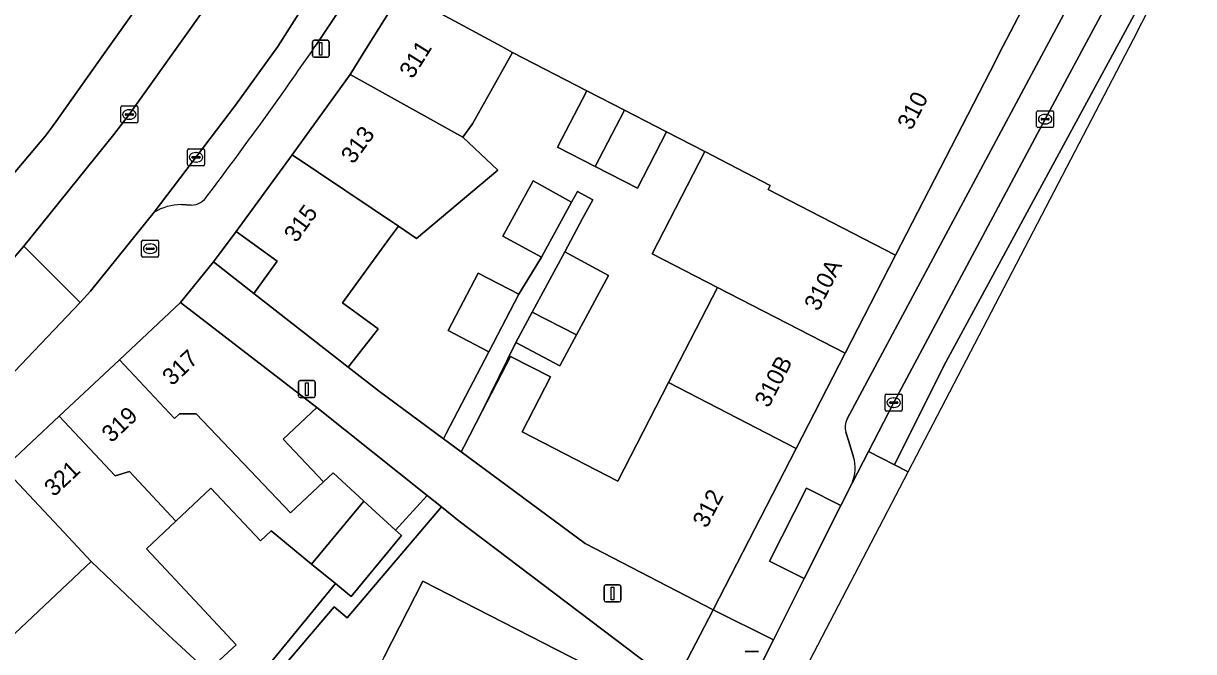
# Model space of a CAD drawing. Extents: x 159217 to 160349, y 381246 to 382172.
# Drawn here: x 160169.1 to 160238.2, y 381714.3 to 381751.4 of the extents above; entities that cross this region are included whole.
import ezdxf

# ---------------------------------------------------------------- set-up
doc = ezdxf.new("R2010")
doc.units = 0
for name, color, linetype in [('IMGEO_Erf', 7, 'Continuous'), ('IMGEO_Kolk', 7, 'Continuous'), ('IMGEO_Lichtmast', 7, 'Continuous'), ('IMGEO_Muur', 7, 'Continuous'), ('IMGEO_Pand', 7, 'Continuous'), ('IMGEO_Pand_nummerreeks', 7, 'Continuous'), ('IMGEO_Parkeervlak_open', 7, 'Continuous'), ('IMGEO_Rijbaan_lokaal_gesloten', 7, 'Continuous'), ('IMGEO_Rijbaan_lokaal_open', 7, 'Continuous'), ('IMGEO_Rioolput', 7, 'Continuous'), ('IMGEO_Voetpad_open', 7, 'Continuous')]:
    doc.layers.add(name, color=color, linetype=linetype)

msp = doc.modelspace()

# ---------------------------------------------------------------- linework, layer by layer
at = {"layer": 'IMGEO_Erf'}
for points in [[(160167.358, 381741.13), (160170.435, 381744.738), (160170.721, 381745.14), (160171.029, 381745.573), (160174.18, 381750), (160179.656, 381757.694), (160182.906, 381762.655), (160183.703, 381764.359), (160181.825, 381765.351), (160178.573, 381769.149), (160174.496, 381773.91), (160163.111, 381787.207), (160169.353, 381807.002)], [(160182.89, 381712.674), (160187.529, 381718.329), (160186.124, 381719.481), (160183.741, 381721.435), (160183.115, 381720.848), (160180.189, 381723.963), (160178.106, 381722.006), (160176.38, 381720.386), (160179.519, 381717.044), (160181.671, 381714.718), (160179.986, 381713.17), (160177.663, 381715.301), (160173.124, 381719.643), (160167.213, 381714.092)], [(160207.538, 381712.399), (160194.84, 381722.005), (160193.783, 381722.849), (160188.218, 381716.318), (160187.458, 381716.965), (160183.418, 381712.224)], [(160190.414, 381714.021), (160192.695, 381718.47), (160206.916, 381711.179)]]:
    msp.add_lwpolyline(points, dxfattribs=at)
for points in [[(160199.684, 381737.581), (160197.411, 381738.826), (160199.193, 381742.08), (160201.466, 381740.835), (160201.806, 381741.456), (160202.712, 381740.968), (160202.116, 381739.861), (160201.061, 381737.901), (160203.641, 381736.511), (160201.748, 381732.995), (160200.763, 381731.166), (160198.182, 381732.555), (160196.188, 381728.496), (160197.859, 381731.734), (160200.215, 381730.519), (160198.544, 381727.281), (160204.187, 381724.37), (160207.188, 381730.189), (160210.08, 381735.796), (160206.216, 381737.789), (160209.321, 381743.808), (160207.062, 381744.973), (160205.347, 381741.648), (160202.855, 381742.933), (160200.64, 381744.076), (160202.355, 381747.401), (160197.971, 381749.662), (160195.61, 381745.439), (160195.049, 381744.666), (160197.105, 381742.72), (160192.315, 381738.682), (160191.244, 381739.419), (160190.728, 381738.708), (160187.957, 381734.887), (160190.051, 381733.352), (160189.878, 381733.13), (160188.291, 381731.098), (160190.123, 381729.668), (160193.907, 381726.874), (160194.073, 381727.192), (160196.583, 381732.006), (160194.189, 381733.254), (160195.955, 381736.641), (160198.349, 381735.393)], [(160184.096, 381737.34), (160181.68, 381739.093), (160180.339, 381737.307), (160182.722, 381735.446)], [(160186.432, 381728.72), (160184.449, 381726.859), (160186.824, 381724.329), (160187.396, 381724.865), (160189.212, 381723.201), (160191.08, 381721.488), (160192.943, 381723.52)]]:
    msp.add_lwpolyline(points, close=True, dxfattribs=at)
at = {"layer": 'IMGEO_Kolk'}
for p, q in [((160174.869, 381745.574), (160174.869, 381746.426)), ((160174.944, 381746.5), (160175.796, 381746.5)), ((160175.357, 381746.28), (160175.382, 381746.28)), ((160175.87, 381746.426), (160175.87, 381745.574)), ((160228.9, 381745.297), (160228.9, 381746.149)), ((160228.975, 381746.223), (160229.827, 381746.223)), ((160229.901, 381746.149), (160229.901, 381745.297)), ((160175.796, 381745.5), (160174.944, 381745.5)), ((160175.128, 381745.994), (160175.128, 381746.006)), ((160175.566, 381745.957), (160175.168, 381745.957)), ((160175.171, 381746.043), (160175.569, 381746.043)), ((160175.38, 381745.72), (160175.355, 381745.72)), ((160175.612, 381746.006), (160175.612, 381745.994)), ((160229.159, 381745.717), (160229.159, 381745.729)), ((160229.597, 381745.68), (160229.199, 381745.68)), ((160229.202, 381745.766), (160229.6, 381745.766)), ((160229.411, 381745.443), (160229.386, 381745.443)), ((160229.388, 381746.003), (160229.413, 381746.003)), ((160229.643, 381745.729), (160229.643, 381745.717)), ((160229.827, 381745.223), (160228.975, 381745.223)), ((160178.879, 381743.975), (160179.731, 381743.975)), ((160178.804, 381743.049), (160178.804, 381743.901)), ((160179.063, 381743.469), (160179.063, 381743.481)), ((160179.501, 381743.432), (160179.103, 381743.432)), ((160179.106, 381743.518), (160179.504, 381743.518)), ((160179.292, 381743.755), (160179.317, 381743.755)), ((160179.547, 381743.481), (160179.547, 381743.469)), ((160179.805, 381743.901), (160179.805, 381743.049)), ((160179.731, 381742.975), (160178.879, 381742.975)), ((160179.315, 381743.195), (160179.29, 381743.195)), ((160220.042, 381729.504), (160220.894, 381729.504)), ((160219.967, 381728.578), (160219.967, 381729.43)), ((160220.226, 381728.998), (160220.226, 381729.01)), ((160220.664, 381728.961), (160220.266, 381728.961)), ((160220.269, 381729.047), (160220.667, 381729.047)), ((160220.455, 381729.284), (160220.48, 381729.284)), ((160220.71, 381729.01), (160220.71, 381728.998)), ((160220.968, 381729.43), (160220.968, 381728.578)), ((160220.894, 381728.504), (160220.042, 381728.504)), ((160220.478, 381728.724), (160220.453, 381728.724))]:
    msp.add_line(p, q, dxfattribs=at)
for points in [[(160174.869, 381745.574), (160174.869, 381746.426)], [(160174.944, 381746.5), (160175.796, 381746.5)], [(160175.87, 381746.426), (160175.87, 381745.574)], [(160228.9, 381745.297), (160228.9, 381746.149)], [(160228.975, 381746.223), (160229.827, 381746.223)], [(160229.901, 381746.149), (160229.901, 381745.297)], [(160175.796, 381745.5), (160174.944, 381745.5)], [(160229.827, 381745.223), (160228.975, 381745.223)], [(160178.879, 381743.975), (160179.731, 381743.975)], [(160178.804, 381743.049), (160178.804, 381743.901)], [(160179.805, 381743.901), (160179.805, 381743.049)], [(160179.731, 381742.975), (160178.879, 381742.975)], [(160220.042, 381729.504), (160220.894, 381729.504)], [(160219.967, 381728.578), (160219.967, 381729.43)], [(160220.968, 381729.43), (160220.968, 381728.578)], [(160220.894, 381728.504), (160220.042, 381728.504)]]:
    msp.add_lwpolyline(points, dxfattribs=at)
for centre, radius, start, end in [((160174.946, 381746.424), 0.0765, 91.55205, 178.44795), ((160174.946, 381746.424), 0.0765, 91.55205, 178.44795), ((160175.794, 381746.424), 0.0765, 1.55205, 88.44795), ((160175.794, 381746.424), 0.0765, 1.55205, 88.44795), ((160228.977, 381746.147), 0.0765, 91.55205, 178.44795), ((160228.977, 381746.147), 0.0765, 91.55205, 178.44795), ((160229.825, 381746.147), 0.0765, 1.55205, 88.44795), ((160229.825, 381746.147), 0.0765, 1.55205, 88.44795), ((160174.946, 381745.576), 0.0765, 181.55205, 268.44795), ((160174.946, 381745.576), 0.0765, 181.55205, 268.44795), ((160175.168, 381746.003), 0.0403, 85.87752, 175.75265), ((160175.165, 381745.993), 0.0366, 178.93798, 274.71019), ((160175.569, 381746), 0.043, 264.86636, 352.45326), ((160175.573, 381746.005), 0.0386, 1.73085, 96.63898), ((160175.794, 381745.576), 0.0765, 271.55205, 358.44795), ((160175.794, 381745.576), 0.0765, 271.55205, 358.44795), ((160229.199, 381745.726), 0.0403, 85.87752, 175.75265), ((160229.196, 381745.716), 0.0366, 178.93798, 274.71019), ((160229.6, 381745.723), 0.043, 264.86636, 352.45326), ((160229.604, 381745.728), 0.0386, 1.73085, 96.63898), ((160228.977, 381745.299), 0.0765, 181.55205, 268.44795), ((160228.977, 381745.299), 0.0765, 181.55205, 268.44795), ((160229.825, 381745.299), 0.0765, 271.55205, 358.44795), ((160229.825, 381745.299), 0.0765, 271.55205, 358.44795), ((160178.881, 381743.899), 0.0765, 91.55205, 178.44795), ((160178.881, 381743.899), 0.0765, 91.55205, 178.44795), ((160179.729, 381743.899), 0.0765, 1.55205, 88.44795), ((160179.729, 381743.899), 0.0765, 1.55205, 88.44795), ((160179.103, 381743.478), 0.0403, 85.87752, 175.75265), ((160179.1, 381743.468), 0.0366, 178.93798, 274.71019), ((160179.504, 381743.475), 0.043, 264.86636, 352.45326), ((160179.508, 381743.48), 0.0386, 1.73085, 96.63898), ((160178.881, 381743.051), 0.0765, 181.55205, 268.44795), ((160178.881, 381743.051), 0.0765, 181.55205, 268.44795), ((160179.729, 381743.051), 0.0765, 271.55205, 358.44795), ((160179.729, 381743.051), 0.0765, 271.55205, 358.44795), ((160220.044, 381729.428), 0.0765, 91.55205, 178.44795), ((160220.044, 381729.428), 0.0765, 91.55205, 178.44795), ((160220.892, 381729.428), 0.0765, 1.55205, 88.44795), ((160220.892, 381729.428), 0.0765, 1.55205, 88.44795), ((160220.266, 381729.007), 0.0403, 85.87752, 175.75265), ((160220.263, 381728.997), 0.0366, 178.93798, 274.71019), ((160220.667, 381729.004), 0.043, 264.86636, 352.45326), ((160220.671, 381729.009), 0.0386, 1.73085, 96.63898), ((160220.044, 381728.58), 0.0765, 181.55205, 268.44795), ((160220.044, 381728.58), 0.0765, 181.55205, 268.44795), ((160220.892, 381728.58), 0.0765, 271.55205, 358.44795), ((160220.892, 381728.58), 0.0765, 271.55205, 358.44795)]:
    msp.add_arc(centre, radius, start, end, dxfattribs=at)
for centre, major_axis, ratio, start_param, end_param in [((160175.356, 381746), (-0.387, 0.002), 0.722429, 4.712389, 7.853982), ((160175.381, 381746), (-0.39, 0.002), 0.717154, 1.570796, 4.712389), ((160229.387, 381745.723), (-0.387, 0.002), 0.722429, 4.712389, 7.853982), ((160229.412, 381745.723), (-0.39, 0.002), 0.717154, 1.570796, 4.712389), ((160179.291, 381743.475), (-0.387, 0.002), 0.722429, 4.712389, 7.853982), ((160179.316, 381743.475), (-0.39, 0.002), 0.717154, 1.570796, 4.712389), ((160220.454, 381729.004), (-0.387, 0.002), 0.722429, 4.712389, 7.853982), ((160220.479, 381729.004), (-0.39, 0.002), 0.717154, 1.570796, 4.712389)]:
    msp.add_ellipse(centre, major_axis=major_axis, ratio=ratio, start_param=start_param, end_param=end_param, dxfattribs=at)
at = {"layer": 'IMGEO_Lichtmast'}
for p, q in [((160186.168, 381749.477), (160186.168, 381750.277)), ((160186.168, 381750.277), (160186.168, 381749.477)), ((160186.268, 381750.377), (160187.058, 381750.377)), ((160187.058, 381750.377), (160186.268, 381750.377)), ((160187.158, 381750.277), (160187.158, 381749.477)), ((160187.158, 381749.477), (160187.158, 381750.277)), ((160187.058, 381749.377), (160186.268, 381749.377)), ((160186.268, 381749.377), (160187.058, 381749.377)), ((160185.346, 381729.405), (160185.346, 381730.205)), ((160185.346, 381730.205), (160185.346, 381729.405)), ((160185.446, 381730.305), (160186.236, 381730.305)), ((160186.236, 381730.305), (160185.446, 381730.305)), ((160186.336, 381730.205), (160186.336, 381729.405)), ((160186.336, 381729.405), (160186.336, 381730.205)), ((160186.236, 381729.305), (160185.446, 381729.305)), ((160185.446, 381729.305), (160186.236, 381729.305)), ((160203.378, 381717.35), (160203.378, 381718.15)), ((160203.378, 381718.15), (160203.378, 381717.35)), ((160203.478, 381718.25), (160204.268, 381718.25)), ((160204.268, 381718.25), (160203.478, 381718.25)), ((160204.368, 381718.15), (160204.368, 381717.35)), ((160204.368, 381717.35), (160204.368, 381718.15)), ((160204.268, 381717.25), (160203.478, 381717.25)), ((160203.478, 381717.25), (160204.268, 381717.25)), ((160211.706, 381714.321), (160212.496, 381714.321)), ((160212.496, 381714.321), (160211.706, 381714.321))]:
    msp.add_line(p, q, dxfattribs=at)
for points in [[(160186.588, 381750.252), (160186.738, 381750.252), (160186.738, 381749.502), (160186.588, 381749.502), (160186.588, 381750.252)], [(160185.766, 381730.18), (160185.916, 381730.18), (160185.916, 381729.43), (160185.766, 381729.43), (160185.766, 381730.18)], [(160203.798, 381718.125), (160203.948, 381718.125), (160203.948, 381717.375), (160203.798, 381717.375), (160203.798, 381718.125)]]:
    msp.add_lwpolyline(points, dxfattribs=at)
for centre, start, end in [((160186.268, 381750.277), 90, 180), ((160186.268, 381750.277), 90, 180), ((160187.058, 381750.277), 0, 90), ((160187.058, 381750.277), 360, 90), ((160186.268, 381749.477), 180, 270), ((160186.268, 381749.477), 180, 270), ((160187.058, 381749.477), 270, 0), ((160187.058, 381749.477), 270, 0), ((160185.446, 381730.205), 90, 180), ((160185.446, 381730.205), 90, 180), ((160186.236, 381730.205), 0, 90), ((160186.236, 381730.205), 360, 90), ((160185.446, 381729.405), 180, 270), ((160185.446, 381729.405), 180, 270), ((160186.236, 381729.405), 270, 0), ((160186.236, 381729.405), 270, 0), ((160203.478, 381718.15), 90, 180), ((160203.478, 381718.15), 90, 180), ((160204.268, 381718.15), 0, 90), ((160204.268, 381718.15), 360, 90), ((160203.478, 381717.35), 180, 270), ((160203.478, 381717.35), 180, 270), ((160204.268, 381717.35), 270, 0), ((160204.268, 381717.35), 270, 0)]:
    msp.add_arc(centre, 0.1, start, end, dxfattribs=at)
at = {"layer": 'IMGEO_Muur'}
msp.add_lwpolyline([(160207.538, 381712.399), (160194.84, 381722.005), (160186.432, 381728.72)], dxfattribs=at)
at = {"layer": 'IMGEO_Pand'}
for points in [[(160227.298, 381763.741), (160222.855, 381766.032), (160209.569, 381772.902), (160209.473, 381772.667), (160202.297, 381776.251), (160198.723, 381767.829), (160193.001, 381755.719), (160191.432, 381753.208), (160197.348, 381750), (160197.971, 381749.662), (160202.355, 381747.401), (160204.585, 381746.251), (160207.062, 381744.973), (160209.321, 381743.808), (160213.184, 381741.816), (160213.059, 381741.573), (160220.578, 381737.695), (160226.161, 381748.543), (160226.911, 381750), (160228.023, 381752.159), (160228.101, 381752.311), (160227.899, 381752.415), (160222.811, 381755.04)], [(160197.971, 381749.662), (160197.348, 381750), (160191.432, 381753.208), (160189.427, 381750), (160188.407, 381748.367), (160195.049, 381744.666), (160195.61, 381745.439)], [(160188.407, 381748.367), (160184.969, 381743.627), (160191.244, 381739.419), (160192.315, 381738.682), (160197.105, 381742.72), (160195.049, 381744.666)], [(160204.585, 381746.251), (160202.355, 381747.401), (160200.64, 381744.076), (160202.855, 381742.933)], [(160207.062, 381744.973), (160204.585, 381746.251), (160202.855, 381742.933), (160205.347, 381741.648)], [(160184.969, 381743.627), (160181.68, 381739.093), (160184.096, 381737.34), (160182.722, 381735.446), (160188.291, 381731.098), (160189.878, 381733.13), (160190.051, 381733.352), (160187.957, 381734.887), (160190.728, 381738.708), (160191.244, 381739.419)], [(160220.578, 381737.695), (160213.059, 381741.573), (160213.184, 381741.816), (160209.321, 381743.808), (160206.216, 381737.789), (160210.08, 381735.796), (160217.603, 381731.916)], [(160201.466, 381740.835), (160199.193, 381742.08), (160197.411, 381738.826), (160199.684, 381737.581)], [(160203.641, 381736.511), (160201.061, 381737.901), (160199.143, 381734.339), (160201.748, 381732.995)], [(160196.583, 381732.006), (160198.349, 381735.393), (160195.955, 381736.641), (160194.189, 381733.254)], [(160217.603, 381731.916), (160210.08, 381735.796), (160207.188, 381730.189), (160214.715, 381726.306)], [(160186.824, 381724.329), (160184.449, 381726.859), (160186.432, 381728.72), (160178.381, 381734.912), (160174.787, 381731.537), (160178.044, 381728.069), (160178.341, 381728.348), (160179.323, 381728.341), (160184.884, 381722.509)], [(160201.748, 381732.995), (160199.143, 381734.339), (160198.182, 381732.555), (160200.763, 381731.166)], [(160214.715, 381726.306), (160207.188, 381730.189), (160204.187, 381724.37), (160198.544, 381727.281), (160200.215, 381730.519), (160197.859, 381731.734), (160196.188, 381728.496), (160195.11, 381726.407), (160194.953, 381726.102), (160202.272, 381720.697), (160209.817, 381716.789)], [(160186.824, 381724.329), (160184.884, 381722.509), (160179.323, 381728.341), (160178.341, 381728.348), (160178.044, 381728.069), (160174.787, 381731.537), (160171.233, 381728.199), (160174.53, 381724.688), (160175.38, 381724.941), (160178.106, 381722.006), (160180.189, 381723.963), (160183.115, 381720.848), (160183.741, 381721.435), (160186.124, 381719.481), (160189.212, 381723.201), (160187.396, 381724.865)], [(160178.106, 381722.006), (160175.38, 381724.941), (160174.53, 381724.688), (160171.233, 381728.199), (160167.968, 381725.132), (160171.234, 381721.655), (160173.124, 381719.643), (160177.663, 381715.301), (160179.986, 381713.17), (160181.671, 381714.718), (160179.519, 381717.044), (160176.38, 381720.386)], [(160167.968, 381725.132), (160162.057, 381719.581), (160160.843, 381718.441), (160163.082, 381716.057), (160164.296, 381717.197), (160165.324, 381716.104), (160165.619, 381715.789), (160167.213, 381714.092), (160173.124, 381719.643), (160171.234, 381721.655)], [(160191.437, 381721.161), (160191.08, 381721.488), (160189.212, 381723.201), (160186.124, 381719.481), (160187.529, 381718.329), (160188.455, 381717.569)], [(160204.033, 381705.591), (160206.916, 381711.179), (160192.695, 381718.47), (160190.414, 381714.021), (160189.828, 381712.878)]]:
    msp.add_lwpolyline(points, close=True, dxfattribs=at)
at = {"layer": 'IMGEO_Parkeervlak_open'}
for points in [[(160197.356, 381773.546), (160197.011, 381772.766), (160192.517, 381763.373), (160191.631, 381761.811), (160184.123, 381750), (160181.638, 381746.556), (160176.84, 381740.236)], [(160218.013, 381724.258), (160218.977, 381726.124), (160220.464, 381729.003), (160229.398, 381745.723), (160231.695, 381750), (160237.107, 381760.076)], [(160233.824, 381758.12), (160229.477, 381750), (160217.722, 381728.04)], [(160186.323, 381750), (160186.404, 381750.118), (160191.154, 381757.264)], [(160178.441, 381740.689), (160179.012, 381740.65)], [(160217.651, 381727.272), (160217.813, 381726.721), (160218.104, 381725.797)]]:
    msp.add_lwpolyline(points, dxfattribs=at)
msp.add_lwpolyline([(160217.349, 381722.939), (160215.319, 381723.966), (160213.134, 381719.649), (160215.187, 381718.64)], close=True, dxfattribs=at)
for centre, radius, start, end in [((159988.168, 381886.271), 240.489, 322.90445, 325.48366), ((160178.995, 381741.802), 1.152, 270.83383, 329.72274), ((160178.493, 381737.448), 3.241, 90.92622, 120.67131), ((160218.496, 381727.581), 0.899, 149.32888, 200.10739), ((160215.762, 381725.163), 2.426, 338.08944, 15.14272)]:
    msp.add_arc(centre, radius, start, end, dxfattribs=at)
at = {"layer": 'IMGEO_Rijbaan_lokaal_gesloten'}
msp.add_lwpolyline([(160221.324, 381724.92), (160234.617, 381750.434), (160254.369, 381789.201), (160272.621, 381826.967), (160274.261, 381836.719), (160271.057, 381837.469), (160270.798, 381836.202), (160268.725, 381829.098), (160265.884, 381819.189), (160262.89, 381810.203), (160259.435, 381801.293), (160255.596, 381792.153), (160252.141, 381784.856), (160247.764, 381776.33), (160237.783, 381757.665), (160223.425, 381731.165), (160220.505, 381725.34), (160221.324, 381724.92)], close=True, dxfattribs=at)
msp.add_lwpolyline([(160248.036, 381780.46), (160242.061, 381769.351), (160238.147, 381762.018), (160237.107, 381760.076), (160231.695, 381750), (160229.398, 381745.723), (160220.464, 381729.003), (160218.977, 381726.124), (160220.505, 381725.34), (160223.425, 381731.165), (160237.783, 381757.665)], dxfattribs=at)
at = {"layer": 'IMGEO_Rijbaan_lokaal_open'}
msp.add_lwpolyline([(160179.907, 381752.366), (160178.946, 381751.015), (160175.37, 381746), (160174.467, 381744.813), (160169.156, 381738.227), (160172.471, 381734.902), (160173.087, 381735.575), (160176.84, 381740.236), (160181.638, 381746.556), (160184.123, 381750), (160191.631, 381761.811)], dxfattribs=at)
for points in [[(160165.295, 381734.111), (160168.6, 381730.835), (160172.471, 381734.902), (160169.156, 381738.227), (160168.231, 381737.155)], [(160214.799, 381712.395), (160221.324, 381724.92), (160221.324, 381724.92), (160220.505, 381725.34), (160218.977, 381726.124), (160218.013, 381724.258), (160217.349, 381722.939), (160215.187, 381718.64), (160213.367, 381715.023), (160212.584, 381713.466), (160214.17, 381712.699)]]:
    msp.add_lwpolyline(points, close=True, dxfattribs=at)
at = {"layer": 'IMGEO_Rioolput'}
for p, q in [((160176.098, 381737.655), (160176.098, 381738.507)), ((160176.173, 381738.581), (160177.025, 381738.581)), ((160177.099, 381738.507), (160177.099, 381737.655)), ((160176.357, 381738.075), (160176.357, 381738.087)), ((160176.795, 381738.038), (160176.397, 381738.038)), ((160176.4, 381738.124), (160176.798, 381738.124)), ((160176.609, 381737.801), (160176.584, 381737.801)), ((160176.586, 381738.361), (160176.611, 381738.361)), ((160176.841, 381738.087), (160176.841, 381738.075)), ((160177.025, 381737.581), (160176.173, 381737.581))]:
    msp.add_line(p, q, dxfattribs=at)
for points in [[(160176.098, 381737.655), (160176.098, 381738.507)], [(160176.173, 381738.581), (160177.025, 381738.581)], [(160177.099, 381738.507), (160177.099, 381737.655)], [(160177.025, 381737.581), (160176.173, 381737.581)]]:
    msp.add_lwpolyline(points, dxfattribs=at)
for centre, radius, start, end in [((160176.175, 381738.505), 0.0765, 91.55205, 178.44795), ((160176.175, 381738.505), 0.0765, 91.55205, 178.44795), ((160177.023, 381738.505), 0.0765, 1.55205, 88.44795), ((160177.023, 381738.505), 0.0765, 1.55205, 88.44795), ((160176.397, 381738.084), 0.0403, 85.87752, 175.75265), ((160176.394, 381738.074), 0.0366, 178.93798, 274.71019), ((160176.798, 381738.081), 0.043, 264.86636, 352.45326), ((160176.802, 381738.086), 0.0386, 1.73085, 96.63898), ((160176.175, 381737.657), 0.0765, 181.55205, 268.44795), ((160176.175, 381737.657), 0.0765, 181.55205, 268.44795), ((160177.023, 381737.657), 0.0765, 271.55205, 358.44795), ((160177.023, 381737.657), 0.0765, 271.55205, 358.44795)]:
    msp.add_arc(centre, radius, start, end, dxfattribs=at)
for centre, major_axis, ratio, start_param, end_param in [((160176.585, 381738.081), (-0.387, 0.002), 0.722429, 4.712389, 7.853982), ((160176.61, 381738.081), (-0.39, 0.002), 0.717154, 1.570796, 4.712389)]:
    msp.add_ellipse(centre, major_axis=major_axis, ratio=ratio, start_param=start_param, end_param=end_param, dxfattribs=at)
at = {"layer": 'IMGEO_Voetpad_open'}
for points in [[(160197.735, 381770.249), (160195.283, 381765.146), (160192.704, 381760.158), (160191.154, 381757.264), (160186.404, 381750.118), (160186.323, 381750)], [(160217.722, 381728.04), (160229.477, 381750), (160233.824, 381758.12)], [(160179.656, 381757.694), (160174.18, 381750), (160171.029, 381745.573), (160170.721, 381745.14), (160170.435, 381744.738), (160167.358, 381741.13)], [(160167.968, 381725.132), (160171.233, 381728.199), (160174.787, 381731.537), (160178.381, 381734.912), (160180.339, 381737.307), (160181.68, 381739.093), (160184.969, 381743.627), (160188.407, 381748.367), (160189.427, 381750), (160191.432, 381753.208)], [(160164.834, 381733.645), (160165.295, 381734.111), (160168.231, 381737.155), (160169.156, 381738.227), (160174.467, 381744.813), (160175.37, 381746), (160178.946, 381751.015), (160179.907, 381752.366)], [(160228.023, 381752.159), (160226.911, 381750), (160226.161, 381748.543), (160220.578, 381737.695), (160217.603, 381731.916), (160214.715, 381726.306), (160209.817, 381716.789), (160213.367, 381715.023), (160215.187, 381718.64), (160213.134, 381719.649), (160215.319, 381723.966), (160217.349, 381722.939), (160218.013, 381724.258)], [(160179.012, 381740.65), (160178.441, 381740.689)], [(160176.84, 381740.236), (160173.087, 381735.575), (160172.471, 381734.902), (160168.6, 381730.835), (160165.135, 381727.494), (160162.775, 381725.141), (160159.543, 381722.044), (160159.358, 381721.892)], [(160218.104, 381725.797), (160217.813, 381726.721), (160217.651, 381727.272)], [(160213.367, 381715.023), (160209.817, 381716.789), (160207.538, 381712.399), (160206.916, 381711.179), (160204.033, 381705.591), (160201.248, 381700.19), (160198.781, 381695.408), (160198.917, 381695.316), (160198.828, 381695.142), (160189.812, 381677.911), (160189.695, 381677.696), (160187.416, 381673.501)], [(160212.584, 381713.466), (160213.367, 381715.023)]]:
    msp.add_lwpolyline(points, dxfattribs=at)
for points in [[(160199.143, 381734.339), (160201.061, 381737.901), (160202.116, 381739.861), (160202.712, 381740.968), (160201.806, 381741.456), (160201.466, 381740.835), (160199.684, 381737.581), (160198.349, 381735.393), (160196.583, 381732.006), (160194.073, 381727.192), (160193.907, 381726.874), (160194.953, 381726.102), (160195.11, 381726.407), (160196.188, 381728.496), (160198.182, 381732.555)], [(160194.953, 381726.102), (160193.907, 381726.874), (160190.123, 381729.668), (160188.291, 381731.098), (160182.722, 381735.446), (160180.339, 381737.307), (160178.381, 381734.912), (160186.432, 381728.72), (160192.943, 381723.52), (160193.783, 381722.849), (160194.84, 381722.005), (160207.538, 381712.399), (160209.817, 381716.789), (160202.272, 381720.697)], [(160187.458, 381716.965), (160188.218, 381716.318), (160193.783, 381722.849), (160192.943, 381723.52), (160191.08, 381721.488), (160191.437, 381721.161), (160188.455, 381717.569), (160187.529, 381718.329), (160182.89, 381712.674), (160183.418, 381712.224)]]:
    msp.add_lwpolyline(points, close=True, dxfattribs=at)
for centre, radius, start, end in [((159988.168, 381886.271), 240.489, 322.90445, 325.48366), ((160178.995, 381741.802), 1.152, 270.83383, 329.72274), ((160178.493, 381737.448), 3.241, 90.92622, 120.67131), ((160218.496, 381727.581), 0.899, 149.32888, 200.10739), ((160215.762, 381725.163), 2.426, 338.08944, 15.14272)]:
    msp.add_arc(centre, radius, start, end, dxfattribs=at)

# ---------------------------------------------------------------- texts
at = {"layer": 'IMGEO_Pand_nummerreeks'}
for s, rotation, p in [('311', 58.00206, (160192.079, 381748.053)), ('310', 62.76753, (160221.512, 381745.015)), ('313', 54.04243, (160188.587, 381743.028)), ('315', 54.04138, (160185.224, 381738.392)), ('310A', 62.7618, (160216.018, 381734.343)), ('317', 43.20008, (160177.891, 381729.952)), ('310B', 62.76082, (160213.087, 381728.648)), ('319', 43.2049, (160174.317, 381726.596)), ('321', 43.20675, (160170.923, 381723.409)), ('312', 62.76753, (160209.435, 381721.555))]:
    msp.add_text(s, height=1, rotation=rotation, dxfattribs=at).set_placement(p)

doc.saveas('drawing.dxf')
